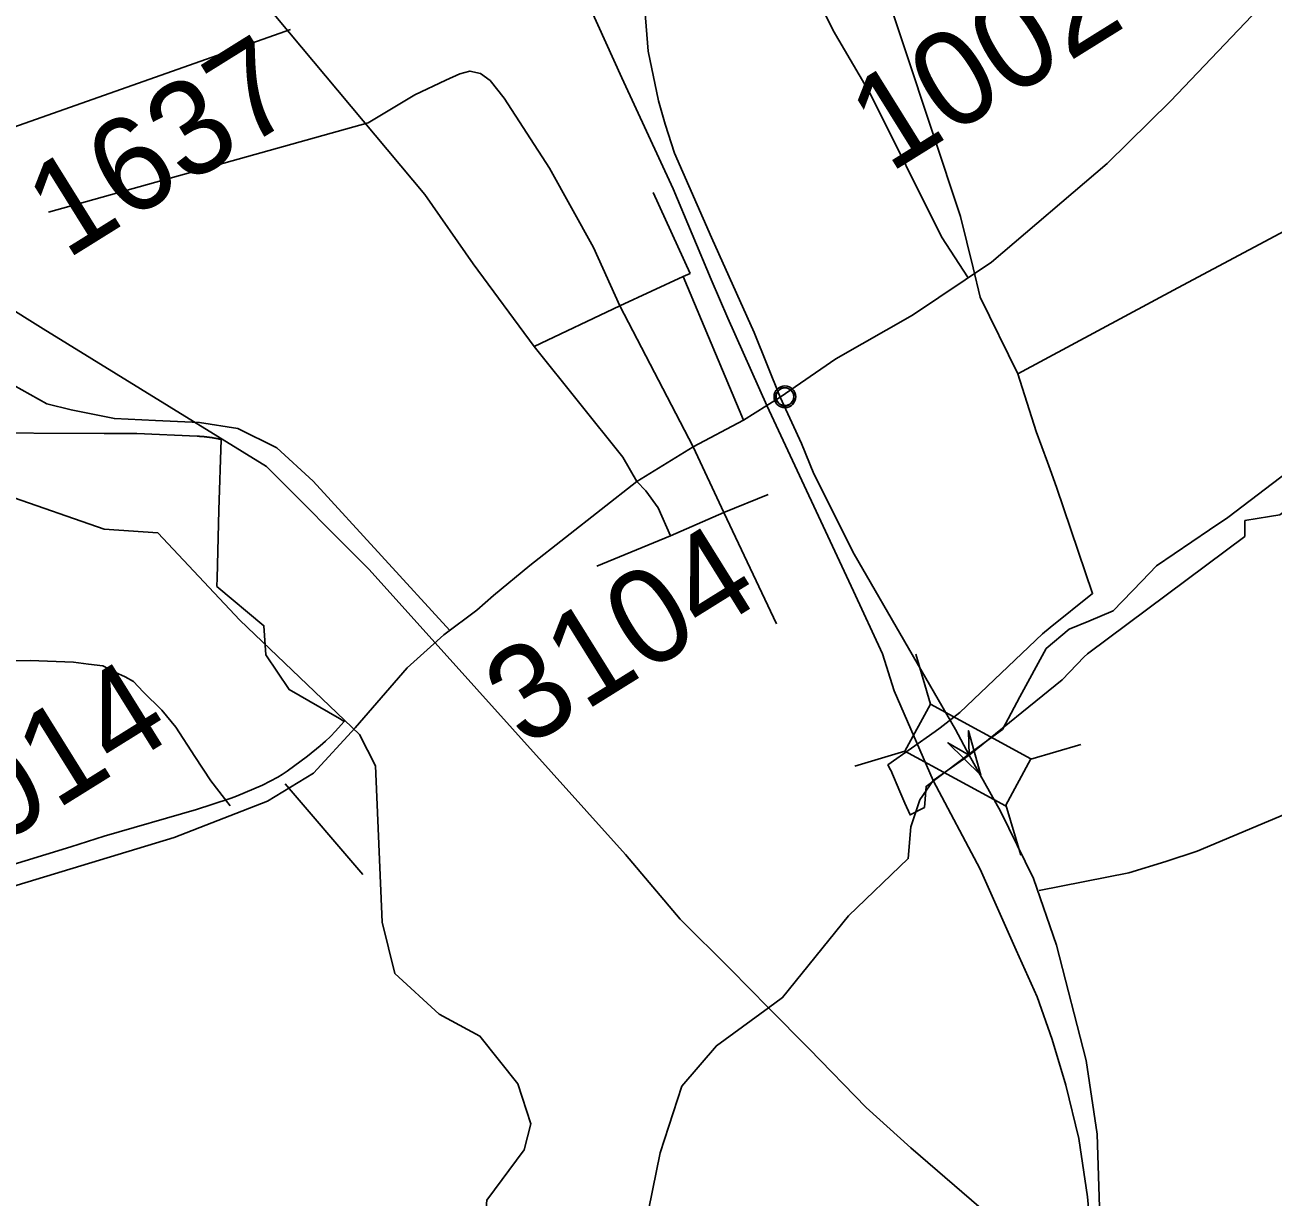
# Model space of a CAD drawing. Extents: x 2001466 to 31450019, y -30647475 to 847247.
# Drawn here: x 31436559 to 31439858, y -30638655 to -30635558 of the extents above; entities that cross this region are included whole.
import ezdxf

# ---------------------------------------------------------------- set-up
doc = ezdxf.new("R2010")
doc.units = 0
for name, color, linetype in [('Exist Boundary Political City Limit New', 7, 'Continuous'), ('Exist Boundary Political City Limit New Hole', 7, 'Continuous'), ('Exist Civil Demographics Community CELL', 7, 'Continuous'), ('Exist Hydrographic Creek Single Shore', 7, 'Continuous'), ('Exist Railroad Mainline', 7, 'Continuous'), ('Exist Road Non-System Type 51', 7, 'Continuous'), ('Exist Road Primary NC Attributed', 7, 'Continuous'), ('Exist Road Primary NC Structure Standard Bridge CELL', 7, 'Continuous'), ('Exist Road Secondary Structure Standard Bridge Attributed CELL', 7, 'Continuous'), ('Exist Road Secondary Type 51 Attributed', 7, 'Continuous'), ('Exist Road Secondary Type 51 Number Label', 7, 'Continuous'), ('Exist Utilities Electrical Transmission Line', 7, 'Continuous'), ('Map Preparation Boundary City Limit Buffer Line', 7, 'Continuous')]:
    doc.layers.add(name, color=color, linetype=linetype)

msp = doc.modelspace()

# ---------------------------------------------------------------- linework, layer by layer
at = {"layer": 'Exist Boundary Political City Limit New'}
for points in [[(31440219.9, -30635698.3), (31440397.5, -30635828.4), (31440057.9, -30636011.1), (31439961.4, -30636063.5), (31439889.5, -30636102.2), (31439606.1, -30636252.6), (31439183.6, -30636480)], [(31439183.6, -30636480), (31439231.9, -30636632.6), (31439261.6, -30636713.5), (31439268.4, -30636732.2), (31439285.9, -30636779.5), (31439380.8, -30637060.5), (31439268.4, -30637150.2), (31439248.4, -30637166.9), (31439029.8, -30637374.5), (31438977.6, -30637415.8), (31438965, -30637424.7), (31438840, -30637513.6), (31438846.8, -30637526.6), (31438847.3, -30637527.6), (31438871.3, -30637583.2), (31438884.6, -30637614.3), (31438898.5, -30637645.5), (31438936.3, -30637625.5), (31438940.9, -30637570.2), (31439077.9, -30637467), (31439094.1, -30637455.1), (31439142.5, -30637419.7), (31439188.9, -30637333.6), (31439257.9, -30637205.8), (31439319.1, -30637154.8), (31439370.8, -30637133.2), (31439435.5, -30637106), (31439511.4, -30637027.3), (31439549.6, -30636987.5), (31439690.4, -30636892.3), (31439738.4, -30636859.9), (31440229.4, -30636486.1)]]:
    msp.add_lwpolyline(points, dxfattribs=at)
at = {"layer": 'Exist Boundary Political City Limit New Hole'}
msp.add_lwpolyline([(31436493.1, -30637787), (31436679.5, -30637730.3), (31436768.4, -30637701.6), (31437012, -30637631.4), (31437052.6, -30637618.4), (31437103.3, -30637601.3), (31437117.8, -30637595.8), (31437186.4, -30637566.6), (31437227.4, -30637545.6), (31437238.4, -30637538.9), (31437252.1, -30637529.5), (31437305.1, -30637490.6), (31437338.8, -30637463.1), (31437352.8, -30637450.8), (31437366.4, -30637437.9), (31437379.3, -30637424.5), (31437394.6, -30637407.6), (31437402.6, -30637398.8), (31437390.1, -30637390.3), (31437256.8, -30637314.1), (31437195, -30637222.5), (31437190.5, -30637145.6), (31437065.9, -30637041.8), (31437065.9, -30637040.1), (31437066.4, -30637021.1), (31437071.3, -30636839.9), (31437077.6, -30636653.1), (31437075.6, -30636652.7), (31437074.1, -30636652.4), (31437072.3, -30636652), (31437070.3, -30636651.6), (31437068.8, -30636651.3), (31437067.3, -30636651), (31437065.4, -30636650.6), (31437063.4, -30636650.3), (31437061.9, -30636650), (31437060.4, -30636649.7), (31437058.5, -30636649.4), (31437056.5, -30636649), (31437054.5, -30636648.7), (31437052.5, -30636648.4), (31437051, -30636648.2), (31437049.5, -30636648), (31437047.6, -30636647.7), (31437045.6, -30636647.4), (31437043.6, -30636647.1), (31437042.1, -30636647), (31437040.6, -30636646.8), (31437038.6, -30636646.6), (31437037.1, -30636646.4), (31437035.6, -30636646.3), (31437033.6, -30636646), (31437031.6, -30636645.8), (31437029.8, -30636645.6), (31437027.8, -30636645.5), (31437025.8, -30636645.3), (31437024.3, -30636645.2), (31437022.8, -30636645.1), (31437020.8, -30636645), (31437019.3, -30636644.9), (31437017.8, -30636644.8), (31437015.8, -30636644.7), (31437014.1, -30636644.6), (31436854.1, -30636637.5), (31436768.4, -30636637.1), (31436022, -30636634.1)], dxfattribs=at)
at = {"layer": 'Exist Civil Demographics Community CELL'}
msp.add_lwpolyline([(31438543.8, -30636537.5), (31438543.6, -30636539.5), (31438543.7, -30636540.9), (31438543.8, -30636542.8), (31438544, -30636544.4), (31438544.4, -30636546.5), (31438545.2, -30636549), (31438545.8, -30636550.3), (31438546.3, -30636551.4), (31438547.5, -30636553.5), (31438548.4, -30636554.8), (31438549.4, -30636556), (31438550.8, -30636557.5), (31438552.3, -30636558.8), (31438554, -30636560.1), (31438556, -30636561.4), (31438557.2, -30636562.1), (31438558.6, -30636562.7), (31438560.2, -30636563.2), (31438561.6, -30636563.6), (31438563.4, -30636564), (31438565.1, -30636564.3), (31438566.4, -30636564.4), (31438568.1, -30636564.4), (31438569.5, -30636564.3), (31438570.8, -30636564.2), (31438572.9, -30636563.8), (31438574.7, -30636563.3), (31438576.9, -30636562.5), (31438578.9, -30636561.5), (31438580.2, -30636560.8), (31438581.8, -30636559.7), (31438583.3, -30636558.4), (31438584.9, -30636556.9), (31438586.2, -30636555.5), (31438587.3, -30636554.1), (31438588.3, -30636552.4), (31438589.2, -30636550.6), (31438589.9, -30636549.1), (31438590.5, -30636547.3), (31438591, -30636545.4), (31438591.3, -30636543.7), (31438591.5, -30636542), (31438591.5, -30636540.2), (31438591.4, -30636538.4), (31438591.2, -30636537), (31438590.9, -30636535.1), (31438590.5, -30636533.7), (31438590, -30636532.2), (31438589.4, -30636530.7), (31438588.7, -30636529.1), (31438587.7, -30636527.6), (31438586.8, -30636526.2), (31438585.6, -30636524.7), (31438584.3, -30636523.4), (31438583.3, -30636522.5), (31438581.8, -30636521.2), (31438580.2, -30636520.1), (31438578.3, -30636519.1), (31438576.3, -30636518.2), (31438574.7, -30636517.6), (31438573.2, -30636517.2), (31438571.7, -30636516.9), (31438570.2, -30636516.6), (31438568.5, -30636516.6), (31438567.1, -30636516.5), (31438565.2, -30636516.6), (31438563.9, -30636516.8), (31438562.4, -30636517.1), (31438561.1, -30636517.4), (31438559.4, -30636518), (31438557.7, -30636518.7), (31438556.2, -30636519.4), (31438554.7, -30636520.3), (31438553.1, -30636521.4), (31438551.4, -30636522.8), (31438550, -30636524.2), (31438548.8, -30636525.5), (31438547.6, -30636527.1), (31438546.6, -30636528.8), (31438545.7, -30636530.6), (31438544.8, -30636532.8), (31438544.3, -30636534.8), (31438544, -30636536.5), (31438543.8, -30636537.5)], dxfattribs=at)
msp.add_lwpolyline([(31438543.8, -30636537.5), (31438543.6, -30636539.5), (31438543.7, -30636540.9), (31438543.8, -30636542.8), (31438544, -30636544.4), (31438544.4, -30636546.5), (31438545.2, -30636549), (31438545.8, -30636550.3), (31438546.3, -30636551.4), (31438547.5, -30636553.5), (31438548.4, -30636554.8), (31438549.4, -30636556), (31438550.8, -30636557.5), (31438552.3, -30636558.8), (31438554, -30636560.1), (31438556, -30636561.4), (31438557.2, -30636562.1), (31438558.6, -30636562.7), (31438560.2, -30636563.2), (31438561.6, -30636563.6), (31438563.4, -30636564), (31438565.1, -30636564.3), (31438566.4, -30636564.4), (31438568.1, -30636564.4), (31438569.5, -30636564.3), (31438570.8, -30636564.2), (31438572.9, -30636563.8), (31438574.7, -30636563.3), (31438576.9, -30636562.5), (31438578.9, -30636561.5), (31438580.2, -30636560.8), (31438581.8, -30636559.7), (31438583.3, -30636558.4), (31438584.9, -30636556.9), (31438586.2, -30636555.5), (31438587.3, -30636554.1), (31438588.3, -30636552.4), (31438589.2, -30636550.6), (31438589.9, -30636549.1), (31438590.5, -30636547.3), (31438591, -30636545.4), (31438591.3, -30636543.7), (31438591.5, -30636542), (31438591.5, -30636540.2), (31438591.4, -30636538.4), (31438591.2, -30636537), (31438590.9, -30636535.1), (31438590.5, -30636533.7), (31438590, -30636532.2), (31438589.4, -30636530.7), (31438588.7, -30636529.1), (31438587.7, -30636527.6), (31438586.8, -30636526.2), (31438585.6, -30636524.7), (31438584.3, -30636523.4), (31438583.3, -30636522.5), (31438581.8, -30636521.2), (31438580.2, -30636520.1), (31438578.3, -30636519.1), (31438576.3, -30636518.2), (31438574.7, -30636517.6), (31438573.2, -30636517.2), (31438571.7, -30636516.9), (31438570.2, -30636516.6), (31438568.5, -30636516.6), (31438567.1, -30636516.5), (31438565.2, -30636516.6), (31438563.9, -30636516.8), (31438562.4, -30636517.1), (31438561.1, -30636517.4), (31438559.4, -30636518), (31438557.7, -30636518.7), (31438556.2, -30636519.4), (31438554.7, -30636520.3), (31438553.1, -30636521.4), (31438551.4, -30636522.8), (31438550, -30636524.2), (31438548.8, -30636525.5), (31438547.6, -30636527.1), (31438546.6, -30636528.8), (31438545.7, -30636530.6), (31438544.8, -30636532.8), (31438544.3, -30636534.8), (31438544, -30636536.5), (31438543.8, -30636537.5)], dxfattribs=at)
for centre, radius in [((31438567.6, -30636540.3), 28.8), ((31438567.6, -30636540.3), 28.8), ((31438567.5, -30636540.2), 23.4), ((31438567.5, -30636540.2), 23.4)]:
    msp.add_circle(centre, radius, dxfattribs=at)
at = {"layer": 'Exist Hydrographic Creek Single Shore'}
for p, q in [((31439783.5, -30636867), (31439849, -30636856.7)), ((31439783.5, -30636905.6), (31439783.5, -30636867)), ((31439300.3, -30637288.3), (31439359.1, -30637227.9)), ((31439054.4, -30637487.9), (31439300.3, -30637288.3))]:
    msp.add_line(p, q, dxfattribs=at)
for points in [[(31439849, -30636856.7), (31439875.5, -30636852.5), (31441262.3, -30635813.4)], [(31438146.5, -30638989.1), (31438096.5, -30638945.5), (31437854.5, -30638871.6), (31437770.5, -30638764.9), (31437779.5, -30638663.4), (31437878.5, -30638530.9), (31437895.6, -30638462.3), (31437861.5, -30638356.7), (31437761.4, -30638229.9), (31437653.4, -30638171.9), (31437536.5, -30638064.5), (31437502.5, -30637929.3), (31437485.4, -30637515.6), (31437443.4, -30637432.7), (31437126.4, -30637130.9), (31436909.5, -30636900.1), (31436767.6, -30636890.6), (31436509.4, -30636800.1)], [(31439579.1, -30637061.8), (31439783.5, -30636909.6), (31439783.5, -30636905.6)], [(31439359.1, -30637227.9), (31439367.4, -30637219.4), (31439579.1, -30637061.8)], [(31438524.5, -30638155.2), (31438561.6, -30638128.1), (31438735.5, -30637911.9), (31438893.5, -30637760.9), (31438900.4, -30637677), (31438924.2, -30637605.7), (31438959.3, -30637554.7), (31439054.4, -30637487.9)], [(31438146.5, -30638989.1), (31438237.4, -30638538.2), (31438295.4, -30638362.2), (31438386.5, -30638255.8), (31438524.5, -30638155.2)]]:
    msp.add_lwpolyline(points, dxfattribs=at)
at = {"layer": 'Exist Railroad Mainline'}
for points in [[(31437407.8, -30633962.7), (31437428.1, -30634047.1), (31437463.5, -30634171.8), (31437514.6, -30634316.9), (31437558.4, -30634419.8), (31437667.5, -30634662), (31437770.9, -30634886.1), (31437893.4, -30635154.7), (31438031.1, -30635463.5), (31438136.3, -30635697.7), (31438272.3, -30635990.4), (31438372.2, -30636230.1), (31438416.8, -30636332.9), (31438520, -30636563.8)], [(31438520, -30636563.8), (31438748.6, -30637054.2), (31438825.2, -30637219.8), (31438856.3, -30637318), (31438959.3, -30637554.7), (31439083.6, -30637789.1), (31439179.2, -30638003.1), (31439234.7, -30638126.2), (31439274.4, -30638239), (31439309.9, -30638359.8), (31439345, -30638500.5), (31439367.9, -30638655), (31439380.9, -30638799.2), (31439381.8, -30638885.9), (31439382.3, -30638929.3), (31439375.7, -30639055.1), (31439358.8, -30639194.8), (31439336.6, -30639302.4), (31439304.3, -30639415.7), (31439230, -30639628.2), (31439216.1, -30639658.2)]]:
    msp.add_lwpolyline(points, dxfattribs=at)
at = {"layer": 'Exist Road Non-System Type 51'}
for p, q in [((31437260.9, -30635569.8), (31436310.2, -30635905)), ((31437465.9, -30635816), (31436620.6, -30636052.9)), ((31438317.1, -30636214.7), (31438219.5, -30636000.9)), ((31438317.1, -30636214.7), (31438298.5, -30636222.8)), ((31438298.5, -30636222.8), (31438130.9, -30636299.7)), ((31438458.5, -30636601.9), (31438298.5, -30636222.8)), ((31438406.3, -30636845.9), (31438545.7, -30637140.6))]:
    msp.add_line(p, q, dxfattribs=at)
for points in [[(31439051.8, -30636226.2), (31438981.6, -30636117.3), (31438794.2, -30635740.2), (31438695.2, -30635572.1), (31438604.7, -30635387.2), (31438557.1, -30635268.2), (31438501.9, -30635131.1), (31438466.2, -30635018.4)], [(31437465.9, -30635816), (31437589.3, -30635742.3), (31437671.1, -30635703.6), (31437708.5, -30635686.9), (31437734.7, -30635679.4), (31437762.6, -30635686), (31437788.2, -30635704.5), (31437825.2, -30635751.3), (31437945.4, -30635935.8), (31438061.2, -30636146.1), (31438130.9, -30636299.7)], [(31437904.4, -30636407.6), (31438139.1, -30636700.4), (31438175.9, -30636764.4)], [(31436528.5, -30636509.9), (31436616.5, -30636559.1), (31436681.2, -30636574.6), (31436795, -30636597.9), (31436903.8, -30636603.1), (31437020.2, -30636608.3), (31437121.2, -30636623.8), (31437224.7, -30636675.6), (31437320.5, -30636763.6), (31437681.6, -30637157.8)], [(31438175.9, -30636764.4), (31438200.1, -30636788.8), (31438232.6, -30636834.3), (31438265.1, -30636907.9)], [(31437101.3, -30637621.7), (31437050.3, -30637555.5), (31437007.6, -30637490.7), (31436957.2, -30637413.6), (31436920.1, -30637368.9), (31436871.1, -30637319.9), (31436845.6, -30637293.3), (31436823.9, -30637280.9), (31436796.1, -30637268.3), (31436764.5, -30637251.7), (31436726.6, -30637246.9), (31436686.7, -30637242.1), (31436572.8, -30637237.8), (31436506.7, -30637238.4)], [(31440206.5, -30637510.3), (31439657.3, -30637741.1), (31439574.5, -30637768.7), (31439476.7, -30637798.9), (31439239.5, -30637845)], [(31437246.9, -30637563), (31437452.1, -30637803.4)]]:
    msp.add_lwpolyline(points, dxfattribs=at)
at = {"layer": 'Exist Road Primary NC Attributed'}
for points in [[(31438045.6, -30633891.5), (31438071.3, -30634084), (31438100.3, -30634398), (31438132.5, -30634767.5), (31438156, -30635081.5), (31438187.2, -30635394), (31438205.8, -30635626.6), (31438233.3, -30635757.9), (31438250.7, -30635820.2), (31438275.8, -30635896.4), (31438373.8, -30636119.4), (31438486.5, -30636370.6), (31438554.9, -30636541.1)], [(31438554.9, -30636541.1), (31438611.6, -30636664.2), (31438643.9, -30636744), (31438751, -30636956.6), (31438894.4, -30637204.4), (31439018.3, -30637420.2), (31439054.4, -30637487.9)], [(31439054.4, -30637487.9), (31439137.4, -30637635.9), (31439224.3, -30637813.9), (31439285.4, -30637989.4), (31439364.3, -30638294.6), (31439393.2, -30638489.4), (31439399.7, -30638710), (31439399.7, -30639047.4), (31439423, -30639220.9), (31439471.3, -30639375.5), (31439529.5, -30639462.9)]]:
    msp.add_lwpolyline(points, dxfattribs=at)
at = {"layer": 'Exist Road Primary NC Structure Standard Bridge CELL'}
for p, q in [((31438913.3, -30637220.8), (31438952.4, -30637353.2)), ((31439217.6, -30637498.1), (31439350, -30637459)), ((31438752.7, -30637516.3), (31438885, -30637477.2)), ((31439151.7, -30637619.3), (31439190.8, -30637751.7))]:
    msp.add_line(p, q, dxfattribs=at)
msp.add_lwpolyline([(31438885, -30637477.2), (31439150.5, -30637621.6), (31439217.9, -30637497.5), (31438952.4, -30637353.2), (31438885, -30637477.2)], dxfattribs=at)
at = {"layer": 'Exist Road Secondary Structure Standard Bridge Attributed CELL'}
msp.add_lwpolyline([(31439054.4, -30637487.9), (31438998.4, -30637454.9), (31439085.3, -30637540.4), (31439052.8, -30637422.9), (31439054.4, -30637487.9)], dxfattribs=at)
at = {"layer": 'Exist Road Secondary Type 51 Attributed'}
for points in [[(31433736.2, -30629306.6), (31433910, -30629636.3), (31434354.1, -30630419.8), (31434610, -30630890.8), (31434746.8, -30631169.4), (31434939.9, -30631593.8), (31435107.2, -30631943.2), (31435432.3, -30632659.1), (31435847.5, -30633554.5), (31436011.6, -30633826.6), (31436478.3, -30634557), (31436740.6, -30634952.3), (31437027.1, -30635301.8), (31437616.1, -30636005.5), (31437743.2, -30636189.1), (31437904.4, -30636407.6), (31438130.9, -30636299.7), (31438324.9, -30636672.8)], [(31441775.8, -30632944.3), (31441663.1, -30633133.5), (31441421.7, -30633512), (31441072.5, -30633942.8), (31440768.3, -30634355.1), (31440470.6, -30634724.7), (31440235.6, -30635046.8), (31439945.9, -30635381.8), (31439587, -30635759.4), (31439419.6, -30635923.7), (31439113.9, -30636184.6), (31438904.6, -30636324.7), (31438702.3, -30636439.9), (31438554.9, -30636541.1)], [(31438554.9, -30636541.1), (31438520, -30636563.8)], [(31438520, -30636563.8), (31438458.5, -30636601.9), (31438324.9, -30636672.8)], [(31438324.9, -30636672.8), (31438175.9, -30636764.4), (31437893.4, -30636986.7), (31437797.4, -30637065.3), (31437752.9, -30637104), (31437665.8, -30637169.8), (31437569.1, -30637256.9), (31437431.7, -30637415.6), (31437321.5, -30637535.6), (31437199.6, -30637609.1), (31436952.7, -30637705.2), (31435065.8, -30638277.6), (31434850.3, -30638304), (31434494.3, -30638338.8), (31434169.3, -30638352.3), (31433954.6, -30638354.3), (31433822.1, -30638319.7), (31432311, -30637854.3), (31431905.5, -30637740.7)], [(31438324.9, -30636672.8), (31438406.3, -30636845.9)], [(31438522.9, -30636798.7), (31438406.3, -30636845.9)], [(31438406.3, -30636845.9), (31438265.1, -30636907.9), (31438070.5, -30636987.9)]]:
    msp.add_lwpolyline(points, dxfattribs=at)
at = {"layer": 'Exist Utilities Electrical Transmission Line'}
for points in [[(31436220.8, -30635956.1), (31436294.7, -30636166), (31436606.7, -30636360.4), (31437197.3, -30636724.5), (31437467.7, -30636996), (31437650.7, -30637199.3)], [(31437650.7, -30637199.3), (31438146.3, -30637750), (31438290.9, -30637920.9), (31438424.1, -30638053.6), (31438524.5, -30638155.2)], [(31438524.5, -30638155.2), (31438631.8, -30638263.9), (31438782.7, -30638419), (31438900.5, -30638525.4), (31439285.7, -30638857.3), (31439381.8, -30638885.9)]]:
    msp.add_lwpolyline(points, dxfattribs=at)
at = {"layer": 'Map Preparation Boundary City Limit Buffer Line'}
for points in [[(31439183.6, -30636480), (31439083.9, -30636277.3), (31439065, -30636199.8), (31439031.8, -30636063.5), (31438734, -30635166.1), (31439065, -30635027.8), (31439072.8, -30635024.5), (31439538.1, -30634822.3), (31439700.3, -30635049.1), (31439773.8, -30635134.8), (31439780.5, -30635143.3), (31439931.4, -30635333.5)], [(31440219.9, -30635698.3), (31440397.5, -30635828.4), (31440057.9, -30636011.1), (31439961.4, -30636063.5), (31439889.5, -30636102.2), (31439606.1, -30636252.6), (31439183.6, -30636480)], [(31440229.4, -30636486.1), (31439738.4, -30636859.9), (31439690.4, -30636892.3), (31439549.6, -30636987.5), (31439511.4, -30637027.3), (31439435.5, -30637106), (31439370.8, -30637133.2), (31439319.1, -30637154.8), (31439257.9, -30637205.8), (31439188.9, -30637333.6), (31439142.5, -30637419.7), (31439094.1, -30637455.1), (31439077.9, -30637467), (31438940.9, -30637570.2), (31438936.3, -30637625.5), (31438898.5, -30637645.5), (31438884.6, -30637614.3), (31438871.3, -30637583.2), (31438847.3, -30637527.6), (31438846.8, -30637526.6), (31438840, -30637513.6), (31438965, -30637424.7), (31438977.6, -30637415.8), (31439029.8, -30637374.5), (31439248.4, -30637166.9), (31439268.4, -30637150.2), (31439380.8, -30637060.5), (31439285.9, -30636779.5), (31439268.4, -30636732.2), (31439261.6, -30636713.5), (31439231.9, -30636632.6), (31439183.6, -30636480)], [(31439183.6, -30636480), (31439231.9, -30636632.6), (31439261.6, -30636713.5), (31439268.4, -30636732.2), (31439285.9, -30636779.5), (31439380.8, -30637060.5), (31439268.4, -30637150.2), (31439248.4, -30637166.9), (31439029.8, -30637374.5), (31438977.6, -30637415.8), (31438965, -30637424.7), (31438840, -30637513.6), (31438846.8, -30637526.6), (31438847.3, -30637527.6), (31438871.3, -30637583.2), (31438884.6, -30637614.3), (31438898.5, -30637645.5), (31438936.3, -30637625.5), (31438940.9, -30637570.2), (31439077.9, -30637467), (31439094.1, -30637455.1), (31439142.5, -30637419.7), (31439188.9, -30637333.6), (31439257.9, -30637205.8), (31439319.1, -30637154.8), (31439370.8, -30637133.2), (31439435.5, -30637106), (31439511.4, -30637027.3), (31439549.6, -30636987.5), (31439690.4, -30636892.3), (31439738.4, -30636859.9), (31440229.4, -30636486.1)], [(31436493.1, -30637787), (31436679.5, -30637730.3), (31436768.4, -30637701.6), (31437012, -30637631.4), (31437052.6, -30637618.4), (31437103.3, -30637601.3), (31437117.8, -30637595.8), (31437186.4, -30637566.6), (31437227.4, -30637545.6), (31437238.4, -30637538.9), (31437252.1, -30637529.5), (31437305.1, -30637490.6), (31437338.8, -30637463.1), (31437352.8, -30637450.8), (31437366.4, -30637437.9), (31437379.3, -30637424.5), (31437394.6, -30637407.6), (31437402.6, -30637398.8), (31437390.1, -30637390.3), (31437256.8, -30637314.1), (31437195, -30637222.5), (31437190.5, -30637145.6), (31437065.9, -30637041.8), (31437065.9, -30637040.1), (31437066.4, -30637021.1), (31437071.3, -30636839.9), (31437077.6, -30636653.1), (31437075.6, -30636652.7), (31437074.1, -30636652.4), (31437072.3, -30636652), (31437070.3, -30636651.6), (31437068.8, -30636651.3), (31437067.3, -30636651), (31437065.4, -30636650.6), (31437063.4, -30636650.3), (31437061.9, -30636650), (31437060.4, -30636649.7), (31437058.5, -30636649.4), (31437056.5, -30636649), (31437054.5, -30636648.7), (31437052.5, -30636648.4), (31437051, -30636648.2), (31437049.5, -30636648), (31437047.6, -30636647.7), (31437045.6, -30636647.4), (31437043.6, -30636647.1), (31437042.1, -30636647), (31437040.6, -30636646.8), (31437038.6, -30636646.6), (31437037.1, -30636646.4), (31437035.6, -30636646.3), (31437033.6, -30636646), (31437031.6, -30636645.8), (31437029.8, -30636645.6), (31437027.8, -30636645.5), (31437025.8, -30636645.3), (31437024.3, -30636645.2), (31437022.8, -30636645.1), (31437020.8, -30636645), (31437019.3, -30636644.9), (31437017.8, -30636644.8), (31437015.8, -30636644.7), (31437014.1, -30636644.6), (31436854.1, -30636637.5), (31436768.4, -30636637.1), (31436022, -30636634.1)]]:
    msp.add_lwpolyline(points, dxfattribs=at)

# ---------------------------------------------------------------- texts
at = {"layer": 'Exist Road Secondary Type 51 Number Label'}
for s, p in [('1002', (31438843.7, -30635951.2)), ('1637', (31436667.5, -30636179.7)), ('3104', (31437880.1, -30637471.5)), ('3014', (31436325.2, -30637830.2))]:
    msp.add_text(s, height=250, rotation=31.918, dxfattribs=at).set_placement(p)

doc.saveas('drawing.dxf')
